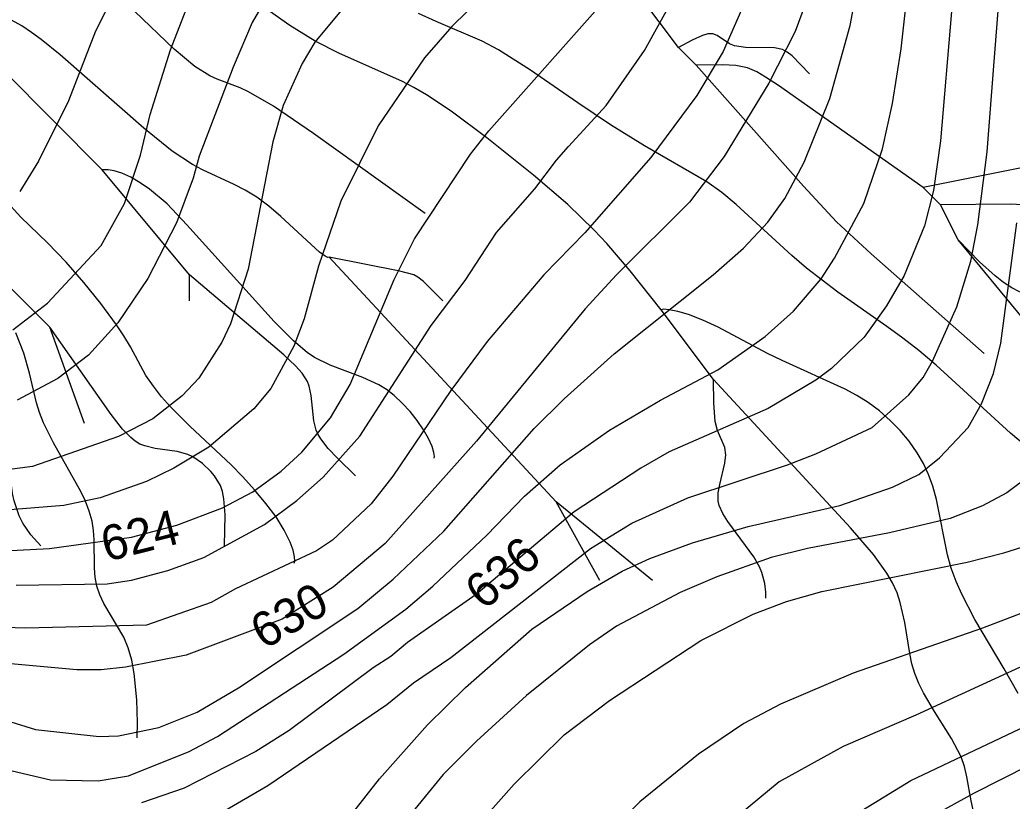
# Model space of a CAD drawing. Extents: x -709584 to -702006, y -1161789 to -1157496.
# Drawn here: x -708335.5 to -708051.5, y -1160607.6 to -1160384.1 of the extents above; entities that cross this region are included whole.
import ezdxf

# ---------------------------------------------------------------- set-up
doc = ezdxf.new("R2010")
doc.units = 0
for name, color, linetype in [('120_vrstevnice hlavní', 7, 'Continuous'), ('121_vrstevnice hlavní_popis', 7, 'Continuous'), ('122_vrstevnice základní', 7, 'Continuous'), ('411_akumulovaný odtok', 7, 'Continuous')]:
    doc.layers.add(name, color=color, linetype=linetype)

msp = doc.modelspace()

# ---------------------------------------------------------------- linework, layer by layer
at = {"layer": '120_vrstevnice hlavní'}
for points in [[(-708233.14, -1160368.79), (-708251.07, -1160390.49), (-708254.69, -1160396.56), (-708260.19, -1160408.57), (-708263.08, -1160418.98), (-708270.17, -1160455.43), (-708275.23, -1160471.05), (-708277.69, -1160476.26), (-708284.34, -1160486.53), (-708289.12, -1160491.59), (-708297.51, -1160498.25), (-708307.34, -1160503.31), (-708331.93, -1160511.84), (-708351.6, -1160514.45)], [(-708110.77, -1160379.64), (-708113.66, -1160387.45), (-708121.18, -1160402.2), (-708133.91, -1160423.17), (-708143.89, -1160436.19), (-708164.72, -1160457.02), (-708173.69, -1160466.71), (-708204.79, -1160504.61), (-708230.97, -1160533.83), (-708245.87, -1160546.41), (-708260.48, -1160555.52), (-708287.96, -1160565.79), (-708305.32, -1160569.27), (-708312.26, -1160569.99), (-708319.2, -1160569.99), (-708343.5, -1160567.82)], [(-708163.13, -1160541.78), (-708155.18, -1160538.17), (-708143.03, -1160533.68), (-708127.11, -1160529.05), (-708100.79, -1160522.98), (-708085.75, -1160517.77), (-708078.22, -1160514.16), (-708072.29, -1160509.38), (-708068.82, -1160505.77), (-708064.11, -1160500.66), (-708060.29, -1160493.91), (-708056.82, -1160485.23), (-708054.79, -1160476.55), (-708050.16, -1160442.12)], [(-708245.14, -1160617.14), (-708232.56, -1160601.23), (-708218.82, -1160585.76), (-708207.97, -1160575.05), (-708189.02, -1160558.42), (-708173.11, -1160547.57), (-708163.13, -1160541.78)], [(-708103.44, -1160615.65), (-708080.54, -1160601.67), (-708045.68, -1160585.18)]]:
    msp.add_lwpolyline(points, dxfattribs=at)
at = {"layer": '122_vrstevnice základní'}
for points in [[(-708337.57, -1160472.79), (-708327.59, -1160465.12), (-708312.26, -1160448.63), (-708305.6, -1160436.63), (-708300.98, -1160422.74), (-708298.23, -1160411.17), (-708292.44, -1160392.66), (-708287.96, -1160381.08), (-708281.31, -1160367.2), (-708275.08, -1160357.94), (-708271.9, -1160354.47), (-708263.8, -1160343.48), (-708255.12, -1160334.36), (-708241.38, -1160323.37), (-708237.33, -1160317.44), (-708235.89, -1160314.11), (-708235.74, -1160308.33), (-708241.24, -1160300.08), (-708253.97, -1160286.92), (-708278.41, -1160267.1), (-708314.86, -1160242.51), (-708334.68, -1160230.94), (-708350.73, -1160220.38)], [(-708348.42, -1160236.44), (-708332.08, -1160249.17), (-708328.89, -1160252.35), (-708305.03, -1160269.71), (-708274.65, -1160294.15), (-708269.73, -1160301.24), (-708266.12, -1160310.5), (-708265.97, -1160315.7), (-708267.56, -1160320.77), (-708269.59, -1160324.24), (-708276.82, -1160332.92), (-708280.15, -1160335.95), (-708289.4, -1160346.66), (-708303, -1160365.9), (-708313.85, -1160387.3), (-708321.66, -1160407.26), (-708330.19, -1160424.48), (-708335.55, -1160433.16)], [(-708221.71, -1160292.42), (-708212.6, -1160302.25), (-708208.26, -1160310.21), (-708208.26, -1160315.7), (-708210.43, -1160321.78), (-708217.66, -1160330.02), (-708223.74, -1160333.5), (-708232.42, -1160337.26), (-708241.96, -1160345.21), (-708251.51, -1160356.06), (-708258.02, -1160365.75), (-708269.01, -1160384.84), (-708274.51, -1160397.57), (-708284.2, -1160423.03), (-708285.93, -1160429.39), (-708290.71, -1160442.12), (-708298.95, -1160458.03), (-708307.48, -1160470.76), (-708315.88, -1160480.02), (-708324.7, -1160486.67), (-708336.27, -1160492.89)], [(-708349.29, -1160581.42), (-708331.06, -1160587.06), (-708312.84, -1160589.08), (-708307.34, -1160588.94), (-708295.77, -1160586.48), (-708284.78, -1160582.14), (-708272.92, -1160575.2), (-708238.78, -1160552.49), (-708228.65, -1160544.1), (-708214.19, -1160530.36), (-708188.3, -1160500.99), (-708179.76, -1160492.46), (-708165.44, -1160479.59), (-708137.09, -1160457.02), (-708128.42, -1160449.36), (-708121.47, -1160441.98), (-708116.55, -1160435.18), (-708111.06, -1160424.77), (-708103.68, -1160406.54), (-708097.9, -1160385.71), (-708094.42, -1160367.49)], [(-708194.23, -1160368.64), (-708211.88, -1160386), (-708219.69, -1160394.97), (-708232.99, -1160414.35), (-708243.7, -1160435.9), (-708250.06, -1160454.56), (-708254.11, -1160469.61), (-708257.15, -1160477.42), (-708263.66, -1160489.57), (-708268.58, -1160495.35), (-708281.45, -1160506.34), (-708291.43, -1160512.28), (-708299.24, -1160516.18), (-708312.55, -1160520.81), (-708322.96, -1160522.98), (-708345.53, -1160524.86)], [(-708124.8, -1160371.54), (-708134.2, -1160393.09), (-708141.72, -1160405.67), (-708154.89, -1160423.46), (-708173.83, -1160445.02), (-708185.55, -1160457.02), (-708201.75, -1160476.11), (-708212.17, -1160490.15), (-708228.8, -1160514.59), (-708235.02, -1160522.54), (-708246.01, -1160532.96), (-708250.64, -1160536), (-708273.78, -1160546.85), (-708280.73, -1160550.75), (-708299.24, -1160557.26), (-708333.96, -1160558.13), (-708395.86, -1160556.1)], [(-708225.04, -1160552.63), (-708217.37, -1160546.12), (-708201.9, -1160531.51), (-708191.05, -1160520.38), (-708180.92, -1160511.41), (-708166.75, -1160501.43), (-708152.14, -1160492.89), (-708135.79, -1160484.21), (-708122.2, -1160474.67), (-708114.1, -1160467.44), (-708106.14, -1160458.18), (-708102.38, -1160452.25), (-708093.99, -1160436.63), (-708088.64, -1160421.01), (-708085.75, -1160407.99), (-708083.29, -1160392.36), (-708080.97, -1160371.54)], [(-708340.03, -1160536), (-708327.01, -1160535.27), (-708303.58, -1160532.09), (-708290.56, -1160528.62), (-708277.54, -1160523.7), (-708268.87, -1160519.07), (-708260.77, -1160513.14), (-708254.83, -1160507.79), (-708246.59, -1160497.96), (-708240.95, -1160488.41), (-708228.37, -1160458.32), (-708222.58, -1160446.75), (-708206.52, -1160422.45), (-708201.32, -1160415.8), (-708167.04, -1160377.18)], [(-708336.56, -1160545.83), (-708310.52, -1160545.4), (-708303.58, -1160544.39), (-708293.17, -1160541.64), (-708282.9, -1160537.88), (-708265.54, -1160528.48), (-708256.28, -1160521.53), (-708248.76, -1160514.88), (-708238.2, -1160503.16), (-708217.81, -1160471.49), (-708208.12, -1160458.61), (-708199.15, -1160444.87), (-708188.15, -1160432.43), (-708181.93, -1160424.19), (-708178.46, -1160420.28), (-708167.76, -1160408.57), (-708156.77, -1160392.8), (-708147.94, -1160376.89)], [(-708068.82, -1160381.66), (-708072, -1160418.69), (-708074.03, -1160432.87), (-708076.63, -1160442.99), (-708082.42, -1160457.17), (-708087.48, -1160465.84), (-708093.84, -1160474.81), (-708103.25, -1160483.78), (-708107.73, -1160487.11), (-708121.33, -1160495.21), (-708149.68, -1160507.65), (-708157.78, -1160512.28), (-708176.87, -1160524.86), (-708204.93, -1160548.44), (-708224.6, -1160562.18), (-708229.38, -1160566.23), (-708234.44, -1160569.41), (-708258.45, -1160587.35), (-708268, -1160593.42), (-708288.54, -1160603.83), (-708300.69, -1160608.03)], [(-708277.83, -1160610.78), (-708264.53, -1160603.11), (-708230.54, -1160579.97), (-708222.87, -1160573.75), (-708212.17, -1160566.52), (-708172.24, -1160535.27), (-708160.38, -1160528.04), (-708144.33, -1160520.81), (-708115.83, -1160511.41), (-708107.73, -1160508.23), (-708091.53, -1160500.7), (-708081.12, -1160491.3), (-708076.96, -1160486.37), (-708074.32, -1160481.76), (-708067.38, -1160466.13), (-708063.33, -1160453.12), (-708061.3, -1160442.7), (-708058.7, -1160421.87), (-708056.82, -1160398.44), (-708055.37, -1160380.22)], [(-708046.26, -1160514.3), (-708053.06, -1160519.36), (-708060, -1160523.12), (-708069.26, -1160526.74), (-708086.61, -1160530.79), (-708110.05, -1160535.27), (-708120.46, -1160537.88), (-708136.08, -1160543.37), (-708146.5, -1160547.86), (-708164.72, -1160557.55), (-708172.53, -1160562.9), (-708190.47, -1160577.36), (-708204.79, -1160590.38), (-708214.33, -1160599.93), (-708225.91, -1160614.11)], [(-708106, -1160547.57), (-708064.34, -1160539.18), (-708053.92, -1160536.58), (-708034.25, -1160530.36)], [(-708203.05, -1160612.8), (-708194.08, -1160602.68), (-708179.76, -1160588.65), (-708166.75, -1160578.81), (-708140.57, -1160561.6), (-708125.67, -1160554.08), (-708116.12, -1160550.46), (-708106, -1160547.57)], [(-708573.71, -1160607.21), (-708520.84, -1160599.78), (-708415.97, -1160589.8), (-708404.54, -1160590.09), (-708388.34, -1160592.84), (-708347.55, -1160596.6), (-708326.72, -1160601.52), (-708313.13, -1160601.81), (-708304.45, -1160600.36), (-708287.09, -1160593.42), (-708278.99, -1160589.08), (-708242.83, -1160565.5), (-708225.04, -1160552.63)], [(-708043.8, -1160551.91), (-708060, -1160558.13), (-708097.03, -1160571), (-708117.86, -1160579.82), (-708128.27, -1160585.32), (-708141.29, -1160594.14), (-708158.07, -1160607.74), (-708164.87, -1160614.68), (-708174.41, -1160628.14), (-708182.37, -1160645.49)], [(-708025.57, -1160558.42), (-708079.09, -1160583.01), (-708099.92, -1160591.98), (-708118.15, -1160602.1), (-708132.61, -1160613.96), (-708139.26, -1160621.05), (-708143.75, -1160627.27), (-708148.23, -1160635.66), (-708153.29, -1160647.23), (-708154.89, -1160653.02), (-708155.61, -1160658.8), (-708155.61, -1160664.59), (-708151.12, -1160695.83), (-708144.91, -1160721.29), (-708139.9, -1160736.89)], [(-708114.09, -1160699.01), (-708116.12, -1160688.6), (-708116.84, -1160680.79), (-708116.7, -1160670.37), (-708114.67, -1160657.35), (-708111.35, -1160646.94), (-708104.69, -1160633.92), (-708100.21, -1160628.43), (-708094.71, -1160623.65), (-708089.51, -1160620.18), (-708062.46, -1160605.28), (-708046.4, -1160597.18)]]:
    msp.add_lwpolyline(points, dxfattribs=at)
at = {"layer": '411_akumulovaný odtok'}
for p, q in [((-708146.99, -1160392), (-708161.99, -1160372)), ((-708141.99, -1160397), (-708146.99, -1160392)), ((-708026.99, -1160422), (-708076.99, -1160432)), ((-708286.99, -1160457), (-708311.99, -1160427)), ((-708071.99, -1160437), (-708076.99, -1160432)), ((-708066.99, -1160447), (-708071.99, -1160437)), ((-708181.99, -1160522), (-708246.99, -1160452)), ((-708286.99, -1160464.5), (-708286.99, -1160457)), ((-708136.99, -1160487), (-708151.99, -1160467)), ((-708316.99, -1160499.5), (-708326.99, -1160472)), ((-708169.49, -1160544.5), (-708181.99, -1160522)), ((-708154.49, -1160544.5), (-708181.99, -1160522))]:
    msp.add_line(p, q, dxfattribs=at)
for points in [[(-708219.49, -1160439.5), (-708251.44, -1160416.6), (-708262.96, -1160408.75), (-708270.05, -1160404.67), (-708272.48, -1160403.54), (-708279.06, -1160401.01), (-708281.18, -1160400.05), (-708285.41, -1160397.42), (-708291.33, -1160392.5), (-708302.72, -1160381.61), (-708308.57, -1160376.52), (-708310.66, -1160375.01), (-708313.12, -1160373.51), (-708321.25, -1160369.5), (-708326.15, -1160366.72), (-708329.76, -1160364.11), (-708331.99, -1160362)], [(-708151.99, -1160467), (-708160.85, -1160455.89), (-708167.55, -1160448.1), (-708171.14, -1160444.21), (-708178.67, -1160436.87), (-708188.55, -1160428.48), (-708201.87, -1160417.82), (-708212.08, -1160410.18), (-708219.11, -1160405.5), (-708222.74, -1160403.39), (-708226.2, -1160401.6), (-708244.06, -1160393.68), (-708251.01, -1160390.2), (-708258.25, -1160385.66), (-708272.17, -1160375.73), (-708275.69, -1160373.39), (-708279.29, -1160371.23), (-708283.01, -1160369.37), (-708286.75, -1160367.93), (-708290.66, -1160366.79), (-708295.22, -1160365.83), (-708300.34, -1160365), (-708311.28, -1160363.71), (-708331.99, -1160362)], [(-708047.2, -1160506.28), (-708051.94, -1160502.28), (-708073.27, -1160482.9), (-708078.25, -1160478.65), (-708082.82, -1160475.09), (-708087.42, -1160471.75), (-708101.42, -1160461.98), (-708110.41, -1160455.1), (-708114.54, -1160451.53), (-708130.48, -1160436.87), (-708134.59, -1160433.5), (-708138.87, -1160430.44), (-708156.76, -1160420.07), (-708166.49, -1160414.08), (-708175.85, -1160407.84), (-708189.35, -1160398.44), (-708198.5, -1160392.68), (-708203.22, -1160390.18), (-708216.34, -1160384.58), (-708221.4, -1160382.22)], [(-708246.99, -1160452), (-708247.35, -1160452.07), (-708248.11, -1160451.72), (-708249.77, -1160450.51), (-708260.85, -1160440.32), (-708264.25, -1160437.42), (-708267.73, -1160434.82), (-708271.06, -1160432.76), (-708274.18, -1160431.16), (-708283.22, -1160427), (-708286.15, -1160425.43), (-708291.9, -1160421.63), (-708300.09, -1160415.04), (-708323.96, -1160394.06), (-708329.4, -1160389.72), (-708332.17, -1160387.7), (-708335.01, -1160385.83), (-708337.93, -1160384.17)], [(-708311.99, -1160427), (-708340.15, -1160398.66), (-708343.63, -1160395.46), (-708346.1, -1160393.6), (-708347.41, -1160392.82), (-708350.09, -1160391.71), (-708354.41, -1160390.61), (-708376.99, -1160387)], [(-708109.49, -1160399.5), (-708114.52, -1160394.39), (-708115.9, -1160393.31), (-708117.24, -1160392.6), (-708119.54, -1160392.12), (-708127.81, -1160391.94), (-708130.98, -1160391.52), (-708132.37, -1160390.97), (-708135.98, -1160388.56), (-708137.19, -1160388.07), (-708138.6, -1160388.08), (-708140.17, -1160388.54), (-708143.14, -1160389.93), (-708146.99, -1160392)], [(-708076.99, -1160432), (-708118.43, -1160402.9), (-708122.12, -1160400.44), (-708124.63, -1160398.97), (-708127.24, -1160397.81), (-708130.57, -1160397.15), (-708134.46, -1160396.91), (-708141.99, -1160397)], [(-708059.49, -1160479.5), (-708091.82, -1160451.04), (-708101.8, -1160441.81), (-708111.25, -1160431.65), (-708141.99, -1160397)], [(-708326.99, -1160472), (-708341.59, -1160457.5), (-708345.87, -1160452.76), (-708347.36, -1160450.66), (-708348.68, -1160448.41), (-708354.67, -1160436.74), (-708356.02, -1160434.59), (-708357.62, -1160432.73), (-708359.62, -1160431.32), (-708362.33, -1160430.1), (-708371.99, -1160427)], [(-708216.99, -1160509.5), (-708216.89, -1160509.02), (-708217.06, -1160507.82), (-708217.56, -1160506.08), (-708218.55, -1160503.84), (-708219.98, -1160501.34), (-708221.78, -1160498.73), (-708223.84, -1160496.14), (-708226.07, -1160493.7), (-708228.36, -1160491.54), (-708230.61, -1160489.78), (-708232.8, -1160488.45), (-708237.34, -1160486.4), (-708246.73, -1160482.84), (-708251.16, -1160480.62), (-708253.27, -1160479.2), (-708257.21, -1160475.89), (-708262.76, -1160470.32), (-708287.7, -1160442.71), (-708293.41, -1160436.73), (-708298.4, -1160432.54), (-708301.09, -1160430.67), (-708303.77, -1160429.11), (-708306.33, -1160427.96), (-708308.5, -1160427.3), (-708310.28, -1160426.97), (-708311.99, -1160427)], [(-708256.99, -1160539.5), (-708256.81, -1160538.96), (-708256.91, -1160537.68), (-708257.33, -1160535.81), (-708258.14, -1160533.48), (-708259.84, -1160530.04), (-708262.21, -1160526.29), (-708265.11, -1160522.39), (-708268.35, -1160518.51), (-708271.74, -1160514.79), (-708275.09, -1160511.4), (-708286.91, -1160500.34), (-708292.4, -1160494.76), (-708294.96, -1160491.88), (-708297.32, -1160488.91), (-708299.44, -1160485.8), (-708303.91, -1160477.62), (-708305.81, -1160474.44), (-708307.88, -1160471.32), (-708312.39, -1160465.19), (-708317.23, -1160459.21), (-708322.3, -1160453.39), (-708327.61, -1160447.82), (-708335.22, -1160440.51), (-708339.9, -1160435.41)], [(-707989.49, -1160452), (-708008.44, -1160452.17), (-708013.49, -1160451.8), (-708016.75, -1160451.13), (-708019.85, -1160449.94), (-708022.85, -1160448.41), (-708037.62, -1160439.8), (-708040.66, -1160438.41), (-708043.79, -1160437.5), (-708047, -1160437.05), (-708051.93, -1160436.82), (-708071.99, -1160437)], [(-708329.49, -1160534.5), (-708332.42, -1160531.41), (-708334.71, -1160528.05), (-708335.73, -1160525.97), (-708337.19, -1160521.63), (-708337.62, -1160519.59), (-708338.3, -1160514.06), (-708341.01, -1160486.25), (-708341.79, -1160480.76), (-708342.6, -1160477.18), (-708343.79, -1160473.71), (-708346.03, -1160468.64), (-708356.99, -1160447)], [(-708016.99, -1160497), (-708018.5, -1160493.86), (-708020.18, -1160490.96), (-708022.32, -1160488.14), (-708023.52, -1160486.97), (-708024.72, -1160486.03), (-708027.08, -1160484.61), (-708035.75, -1160480.15), (-708039.36, -1160478.11), (-708041.62, -1160476.54), (-708043.73, -1160474.65), (-708048.53, -1160469.3), (-708066.99, -1160447)], [(-707966.99, -1160507), (-708000.66, -1160480.61), (-708006.39, -1160476.44), (-708010.35, -1160473.96), (-708014.46, -1160471.97), (-708018.72, -1160470.46), (-708025.29, -1160468.6), (-708043.02, -1160464.08), (-708049.39, -1160461.88), (-708051.58, -1160460.75), (-708053.94, -1160459.19), (-708056.32, -1160457.34), (-708060.84, -1160453.29), (-708066.99, -1160447)], [(-708214.49, -1160464.5), (-708219.96, -1160458.96), (-708221.58, -1160457.69), (-708222.79, -1160457.06), (-708226.82, -1160455.99), (-708246.99, -1160452)], [(-708239.49, -1160514.5), (-708244.65, -1160509.5), (-708247.28, -1160506.69), (-708249.43, -1160503.95), (-708250.17, -1160502.71), (-708250.72, -1160501.47), (-708251.39, -1160498.75), (-708252.16, -1160491.58), (-708252.74, -1160488.85), (-708253.23, -1160487.57), (-708254.73, -1160485.19), (-708256.68, -1160483.02), (-708260, -1160479.93), (-708286.99, -1160457)], [(-708049.79, -1160576.77), (-708053.78, -1160569.72), (-708062.17, -1160555.61), (-708065.95, -1160548.4), (-708067.57, -1160544.71), (-708068.94, -1160540.94), (-708070, -1160537.08), (-708073.14, -1160521.31), (-708074.2, -1160517.48), (-708075.43, -1160514.17), (-708076.91, -1160510.97), (-708078.66, -1160507.91), (-708080.96, -1160504.62), (-708083.55, -1160501.53), (-708086.38, -1160498.64), (-708089.43, -1160495.96), (-708092.69, -1160493.53), (-708095.93, -1160491.52), (-708099.31, -1160489.72), (-708117.32, -1160481.55), (-708121.52, -1160479.49), (-708135.61, -1160472.03), (-708140.05, -1160469.94), (-708144.1, -1160468.37), (-708147.21, -1160467.48), (-708149.68, -1160467.01), (-708151.34, -1160466.86), (-708151.99, -1160467)], [(-708301.99, -1160589.5), (-708301.89, -1160585.05), (-708302.08, -1160578.6), (-708302.83, -1160571.02), (-708303.53, -1160567.25), (-708304.51, -1160563.74), (-708305.77, -1160560.68), (-708311.47, -1160551.01), (-708312.62, -1160548.58), (-708313.47, -1160546.07), (-708313.95, -1160543.53), (-708314.16, -1160540.92), (-708314.28, -1160532.87), (-708314.45, -1160530.18), (-708314.85, -1160527.53), (-708315.66, -1160524.64), (-708316.76, -1160521.79), (-708318.09, -1160518.98), (-708325.92, -1160505.05), (-708328.77, -1160499.35), (-708329.93, -1160496.41), (-708330.78, -1160493.66), (-708332.74, -1160485.19), (-708334.38, -1160479.4), (-708336.66, -1160473.59)], [(-708276.99, -1160534.5), (-708276.81, -1160525.63), (-708277.14, -1160521.09), (-708277.52, -1160519.04), (-708278.08, -1160517.3), (-708279.81, -1160514.51), (-708280.88, -1160513.25), (-708283.3, -1160510.96), (-708286.02, -1160509.1), (-708287.5, -1160508.4), (-708290.5, -1160507.58), (-708296.78, -1160506.69), (-708299.77, -1160505.98), (-708301.15, -1160505.42), (-708302.52, -1160504.58), (-708303.79, -1160503.56), (-708306.13, -1160501.13), (-708309.38, -1160496.99), (-708326.99, -1160472)], [(-708121.99, -1160549.5), (-708121.98, -1160547.77), (-708122.29, -1160545.28), (-708123.16, -1160542.2), (-708123.86, -1160540.58), (-708125.49, -1160537.66), (-708132.92, -1160527.57), (-708134.32, -1160525.31), (-708135.35, -1160522.98), (-708135.64, -1160521.78), (-708135.65, -1160519.42), (-708135.22, -1160516.99), (-708133.73, -1160510.87), (-708133.47, -1160508.51), (-708133.78, -1160506.39), (-708135.86, -1160501.57), (-708136.51, -1160498.93), (-708136.94, -1160493.77), (-708136.99, -1160487)], [(-708062.43, -1160611.02), (-708063.23, -1160607.52), (-708064.45, -1160600.65), (-708065.15, -1160597.63), (-708066.11, -1160594.93), (-708068.84, -1160589.7), (-708073.74, -1160581.92), (-708076.86, -1160576.63), (-708078.22, -1160573.91), (-708079.35, -1160571.1), (-708080.19, -1160568.27), (-708080.83, -1160565.37), (-708082.27, -1160556.51), (-708083.52, -1160550.73), (-708084.44, -1160547.97), (-708085.78, -1160545.09), (-708087.4, -1160542.33), (-708091.23, -1160537.03), (-708097.73, -1160529.39), (-708136.99, -1160487)]]:
    msp.add_lwpolyline(points, dxfattribs=at)

# ---------------------------------------------------------------- texts
at = {"layer": '121_vrstevnice hlavní_popis'}
for s, rotation, p in [('624', 14.172, (-708310.78, -1160539.14)), ('636', 40.4157, (-708202.66, -1160553.21)), ('630', 30.0076, (-708265.65, -1160564.37))]:
    msp.add_text(s, height=10, rotation=rotation, dxfattribs=at).set_placement(p)

doc.saveas('drawing.dxf')
